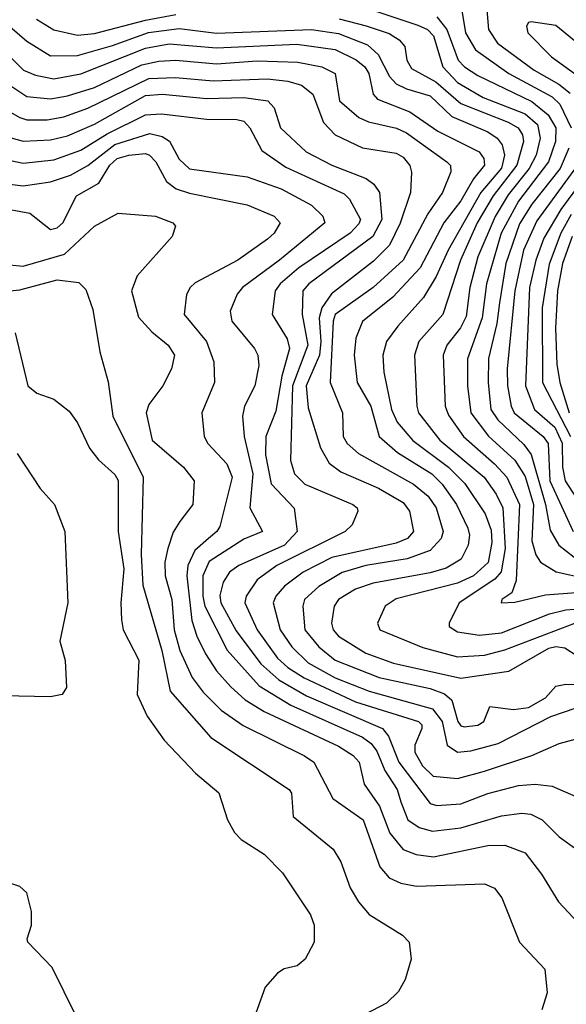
# Model space of a CAD drawing. Extents: x 501367 to 657802, y 482273 to 547541.
# Tile 282 of 656: x 605044 to 606656, y 490232 to 493134. Entities that reach past the tile are written whole.
import ezdxf

# ---------------------------------------------------------------- set-up
doc = ezdxf.new("R2010")
doc.units = 0

msp = doc.modelspace()

# ---------------------------------------------------------------- linework, layer by layer
at = {"layer": '0CON20XD'}
for points in [[(605094.4, 493135.6), (605145, 493104), (605215, 493088.7), (605265, 493093.5), (605415, 493133.1), (605505, 493149.5)], [(606095, 493158.9), (606218.1, 493118.1), (606247.1, 493105), (606265, 493086.6), (606292.1, 492995), (606335, 492948.8), (606411.2, 492905), (606535, 492856.6), (606571.2, 492825), (606579.5, 492785), (606567.7, 492735), (606546.7, 492695), (606485, 492618.1), (606446.2, 492553.8), (606395.3, 492434.7), (606371.5, 492345), (606360.7, 492259.3), (606344.7, 492225.3), (606303.9, 492175), (606293.5, 492145), (606298.8, 491995), (606308.6, 491968.6), (606352.9, 491905), (606444.5, 491825), (606480.6, 491785), (606518.5, 491705), (606508.8, 491481.2), (606495.3, 491444.7), (606466, 491425), (606464, 491415), (606505, 491417.1), (606595, 491438.8), (606685, 491445.4)], [(606346.9, 493166.9), (606359.5, 493095), (606388.1, 493045), (606487, 492975), (606615, 492906.6), (606636.8, 492885), (606670.4, 492815)], [(606421.3, 493175), (606426.5, 493105), (606453, 493065), (606562, 492985), (606634, 492944), (606667.3, 492917.3)], [(605986.3, 493136.3), (606066.1, 493116.1), (606133.6, 493093.6), (606163.4, 493075), (606180, 493055), (606186, 493015), (606200.1, 492990.1), (606271.1, 492951.1), (606345, 492887.2), (606485, 492832.4), (606514.8, 492815), (606527.2, 492795), (606530.4, 492775), (606510.7, 492705), (606440.6, 492615), (606393.6, 492535), (606344.6, 492425), (606292.3, 492265), (606221.1, 492185), (606208.4, 492145), (606215.2, 491995), (606220.7, 491975), (606283.3, 491895), (606414.5, 491785), (606449.7, 491735), (606469, 491695), (606476.4, 491575), (606463.9, 491506.1), (606445.5, 491484.5), (606340.4, 491415), (606310.6, 491355), (606310.6, 491345), (606335, 491330), (606400.1, 491320.1), (606465, 491326.3), (606607.1, 491382.9), (606655.3, 491394.7), (606735, 491399.9)], [(606275, 493143), (606304.2, 493105), (606337.1, 493015), (606355.7, 492995), (606395, 492969.9), (606555, 492893.1), (606603.3, 492853.3), (606625.6, 492815), (606624.9, 492774.8), (606604, 492715), (606515, 492599.2), (606464.5, 492505), (606421, 492355), (606408.7, 492255), (606365.1, 492134.8), (606365.2, 492054.8), (606374.8, 491975), (606426.5, 491906.5), (606505, 491835.6), (606535, 491787.4), (606559.8, 491705), (606555, 491597.5), (606566.7, 491556.7), (606580.6, 491535), (606626.3, 491506.3), (606895, 491447.1)], [(606761.8, 493005), (606625, 493117), (606552.5, 493127.5), (606545, 493126.2), (606539.4, 493115), (606542.7, 493095), (606612.9, 493025), (606747.8, 492927.7)], [(605015, 493114.4), (605065, 493070.7), (605135, 493027.9), (605215, 493028.4), (605318.3, 493058.3)], [(605318.3, 493058.3), (605424.1, 493095.9), (605515, 493108.2), (605625, 493094.3), (605905, 493105.3), (605985, 493093.5), (606069.6, 493059.6), (606101.5, 493031.5), (606135, 492966.7), (606155, 492945.2), (606185, 492930), (606255, 492910), (606318.6, 492848.6), (606425, 492803.8), (606452.8, 492785), (606467.2, 492765), (606473.6, 492735), (606465, 492696.5), (606404.5, 492625), (606307.9, 492455), (606272.7, 492377.3), (606235.1, 492314.9), (606159.1, 492230.9), (606126.1, 492185), (606115.2, 492145), (606118.7, 492095), (606140.4, 491985), (606157.5, 491947.5), (606203.8, 491893.8), (606309.3, 491815), (606356.9, 491766.9), (606417.3, 491677.3), (606435, 491629.5), (606437, 491593), (606425.6, 491534.4), (606382.4, 491495), (606335, 491473.2), (606155, 491427), (606122.5, 491405), (606099.1, 491355), (606106.5, 491335), (606233.7, 491283.7), (606335, 491255.5), (606415, 491260.3), (606475, 491276.4), (606681.8, 491355)], [(604980.1, 493060.1), (605056, 492985), (605090.6, 492970.6), (605145, 492959.7), (605225, 492974.1), (605415, 493050.2), (605485, 493062.6), (605625, 493051.2), (605861.7, 493061.7), (605975, 493046.5), (606036.2, 493016.2), (606062.5, 492995), (606073.9, 492975), (606086.8, 492915), (606099.5, 492899.5), (606195, 492862.8), (606277.8, 492805), (606399.4, 492745), (606413, 492725), (606414.8, 492705), (606382.8, 492665), (606345, 492600), (606294.7, 492535.3), (606225, 492402.3), (606145, 492316), (606055.5, 492244.5), (606035.6, 492195), (606031.1, 492145), (606040, 492065), (606079.8, 491995), (606104.3, 491905), (606158.4, 491858.4), (606259.4, 491795), (606290.7, 491765), (606332.6, 491705), (606365.9, 491635), (606371.3, 491615), (606367.3, 491585), (606345.9, 491544.1), (606302.4, 491517.6), (606255, 491503), (606086.5, 491473.5), (606034.6, 491455), (605984.7, 491425), (605972.2, 491405), (605963.9, 491355), (605968.6, 491335), (605985, 491316.7), (606065, 491267), (606147.1, 491237.1), (606345, 491193.1), (606486.5, 491213.5), (606605, 491281.8), (606625, 491286.7), (606652.4, 491282.4), (606725, 491235.7)], [(604985, 492960.8), (605065, 492908), (605135, 492900.7), (605185, 492909.5), (605265, 492934.6), (605405, 493000.6), (605455, 493011.7), (605505, 493014.6), (605625, 493004.2), (605745, 493012.4), (605865, 493008.9), (605935.1, 492995.1), (605975, 492975.3), (605987.1, 492895), (606045, 492845.7), (606072.8, 492832.8), (606155.8, 492814.2), (606185, 492800.7), (606303.8, 492715), (606314.7, 492704.7), (606315.4, 492685.4), (606291.6, 492625), (606248.3, 492561.7), (606175.5, 492425), (606086.7, 492345), (605974.4, 492265), (605968.4, 492245), (605959.6, 492065), (605996.4, 491975), (605998.8, 491905), (606010.3, 491885), (606043.3, 491855), (606205.8, 491765), (606249, 491729), (606272.9, 491695), (606292.9, 491625), (606287.8, 491605), (606255, 491569.6), (606187.5, 491545), (606065.6, 491525), (605995, 491504.8), (605926.4, 491463.6), (605884.3, 491425), (605879, 491405), (605885.2, 491335), (605926.1, 491285), (605975, 491246.4), (606104.7, 491194.7), (606255, 491162.2), (606296.8, 491146.8), (606318.4, 491128.4), (606336.6, 491065), (606345, 491052.4), (606355, 491049.3), (606395, 491054.8), (606413.1, 491065), (606430.5, 491109.5), (606501, 491101), (606545, 491106.3), (606595.3, 491135), (606625, 491169.5), (606654.7, 491175.3), (606745, 491173.5)], [(604985, 492879.6), (605045, 492845.9), (605065, 492839.1), (605125, 492838.6), (605175, 492847.8), (605245, 492873.2), (605425, 492960.8), (605503.6, 492963.6), (605615, 492954.1), (605775, 492959.9), (605835, 492952.8), (605875, 492940.6), (605908.9, 492915), (605940.6, 492830.6), (605974.9, 492794.9), (606055, 492756.1), (606155, 492740.2), (606175, 492728.8), (606195, 492704.4), (606200.3, 492685), (606196.9, 492625), (606166.2, 492533.8), (606135, 492469.5), (606087.9, 492422.1), (605964.3, 492325.7), (605935, 492284.7), (605927.1, 492255), (605932.3, 492185), (605928.4, 492145), (605889.1, 492055), (605895, 491990), (605931.8, 491871.8), (605957.1, 491827.1), (605991.2, 491801.2), (606102.9, 491752.9), (606175, 491710.7), (606193.8, 491685), (606206.2, 491625), (606188.2, 491605), (606155, 491591.2), (605965, 491548.6), (605880.6, 491505), (605825.4, 491464.6), (605800, 491435), (605792.2, 491415), (605813, 491335), (605847, 491285), (605895, 491238.4), (605975, 491194.4), (606075, 491154.4), (606262.2, 491102.2), (606290.4, 491065), (606305.2, 490995.2), (606335, 490975.2), (606375, 490979.1), (606455, 491000.5), (606610.3, 491079.7), (606685.2, 491105.2)], [(604995, 492793), (605055, 492775.8), (605135, 492779.7), (605185, 492791.5), (605265, 492826.2), (605415, 492910.5), (605465.7, 492914.3), (605595, 492902), (605705, 492904.5), (605775.8, 492895), (605794.6, 492874.6), (605813.2, 492815), (605889.6, 492745), (605964.6, 492705), (606066.1, 492666.1), (606089.2, 492649.2), (606105.2, 492625), (606112.4, 492545), (606086.1, 492495), (605896.7, 492355), (605879.6, 492335), (605877.2, 492265), (605894.6, 492175), (605849.1, 492055), (605843.1, 491835), (605854.7, 491795), (605885.4, 491765), (606026.9, 491705), (606039.4, 491695), (606041.9, 491685), (606024.6, 491645.4), (606004.4, 491625), (605802.6, 491525), (605745, 491483.1), (605712.3, 491435), (605708.4, 491415), (605744.5, 491335), (605805, 491252.1), (605834.8, 491224.8), (605883.7, 491193.7), (606035, 491123.1), (606220.4, 491065), (606230.6, 491055), (606230.3, 491045), (606210, 490995), (606210, 490975), (606232.7, 490935), (606263.6, 490903.6), (606335, 490897.4), (606415, 490918.6), (606554.6, 490965.4), (606635, 491000.6), (606697, 491017)], [(604975, 492728.1), (605055, 492711.5), (605145, 492720.5), (605225, 492749.4), (605302.8, 492797.2), (605415, 492853.4), (605463, 492857), (605595, 492840.5), (605685, 492840.2), (605705, 492835.2), (605723.3, 492815), (605758.7, 492748.7), (605829.1, 492699.1), (606001.1, 492621.1), (606017.1, 492605), (606049.3, 492545), (606045, 492532.2), (606019.3, 492505), (605867.7, 492402.3), (605812.3, 492355), (605797.6, 492335), (605788.9, 492265), (605833.6, 492193.6), (605840, 492165), (605817.2, 492082.8), (605799.7, 491980.3), (605770.5, 491905), (605769.1, 491850.9), (605785.6, 491765.6), (605853.9, 491693.9), (605862.8, 491625), (605825, 491584.9), (605690.3, 491525), (605663.2, 491505), (605644.2, 491475.8), (605635, 491436.7), (605637.8, 491415), (605682.4, 491332.4), (605755.8, 491235), (605808.3, 491188.3), (605890.6, 491140.6), (606114.2, 491045), (606131.8, 491021.8), (606162.2, 490945), (606255, 490823), (606275, 490818), (606345, 490822.9), (606425, 490853.3), (606515, 490876.7), (606565, 490880.2), (606615, 490874.7), (606684.2, 490844.2)], [(605055, 492644.5), (605135, 492656.1), (605194.7, 492675.3), (605245, 492704.2), (605325, 492766.5), (605428.2, 492798.2), (605465, 492789.8), (605486.2, 492776.2), (605515, 492723.1), (605545, 492694.4), (605715, 492671.3), (605815.9, 492635.9), (605905, 492587.1), (605938.7, 492555), (605944, 492535), (605810.8, 492425), (605701.2, 492345), (605686, 492325), (605665.3, 492275), (605670, 492245), (605736.7, 492165), (605746.5, 492145), (605749.6, 492115), (605737.8, 492055), (605707.1, 491995), (605701.6, 491965), (605705.9, 491905), (605731.5, 491795), (605723.3, 491695), (605760.8, 491625), (605705, 491602.6), (605602.9, 491537.1), (605584.2, 491495), (605584.1, 491435), (605590.1, 491405), (605655.9, 491275.9), (605750.8, 491170.8), (605843.5, 491113.5), (606055, 491019), (606080.5, 491000.5), (606097.2, 490977.3), (606121, 490921), (606158, 490865), (606168.6, 490828.6), (606189.4, 490775), (606222.9, 490752.9), (606261.6, 490741.6), (606345, 490751.5), (606465, 490787.5), (606525, 490794.8), (606551.7, 490791.7), (606585.5, 490775), (606635.7, 490725.7), (606687.4, 490687.4)], [(606664.2, 492755), (606638, 492695), (606555, 492589.8), (606518, 492532), (606478.1, 492415), (606459.5, 492299.5), (606451.5, 492238.5), (606426.7, 492135), (606425.7, 492065), (606433.3, 491985), (606454.2, 491954.2), (606531.5, 491881.5), (606552.8, 491852.8), (606595.4, 491705), (606608.8, 491628.8), (606633.9, 491585), (606679.9, 491549.9)], [(604925, 492591.5), (605074.2, 492564.2), (605135, 492515.8), (605155, 492520.5), (605171.6, 492535), (605211.5, 492615), (605277.5, 492652.5), (605310.5, 492705), (605331.9, 492725), (605366.7, 492735), (605415, 492739.5), (605426.9, 492735), (605446, 492715), (605477.4, 492657.4), (605505.7, 492635.7), (605545, 492622.5), (605715, 492588.7), (605794.5, 492555), (605812.3, 492535), (605795.3, 492505), (605775, 492487.5), (605687.9, 492425), (605562.1, 492357.9), (605547.1, 492345), (605536.1, 492323.9), (605529.6, 492265), (605595.3, 492185), (605616.9, 492125), (605619.1, 492065), (605582, 491975), (605588, 491905), (605599.3, 491885), (605655.3, 491825), (605671.1, 491785), (605635, 491640), (605626.2, 491625), (605600.8, 491605), (605560.8, 491569.2), (605540, 491525), (605537.4, 491495), (605552.5, 491362.5), (605566.5, 491316.5), (605591.9, 491265), (605624.7, 491214.7), (605667.3, 491167.3), (605709.2, 491129.3), (605765.3, 491095), (605985, 490992.8), (606027.7, 490965), (606045.3, 490945), (606060.5, 490880.5), (606105, 490816), (606136.4, 490736.4), (606175, 490687.5), (606213.5, 490673.5), (606265, 490666), (606425, 490699.4), (606475, 490700.2), (606535, 490678.5), (606583.6, 490615)], [(606743.1, 492715), (606640, 492575), (606590.4, 492489.6), (606566.2, 492425), (606548.2, 492345), (606536.4, 492055), (606562.6, 491985), (606622.5, 491932.5), (606643.9, 491886.1), (606645.3, 491815), (606653.2, 491775), (606730.3, 491655)], [(606689.8, 492705), (606569, 492541), (606530.6, 492455), (606504.3, 492335), (606482.2, 492105), (606482.7, 492055), (606493.6, 491995), (606502.9, 491975), (606588.3, 491905), (606603, 491885), (606607.4, 491775), (606676.6, 491625)], [(604974.6, 492654.6), (605055, 492644.5)], [(604973.1, 492415), (605055, 492407.8), (605176.7, 492443.3), (605265, 492525.4), (605335, 492563.3), (605445, 492554.6), (605496.2, 492535), (605503.8, 492525), (605494, 492495), (605390.8, 492379.2), (605374.6, 492335), (605395, 492257.1), (605434.4, 492214.4), (605482.2, 492175), (605501.2, 492145), (605492.5, 492105), (605466.5, 492055), (605425, 491999.4), (605417.2, 491975), (605434.7, 491895), (605527.1, 491815), (605558.5, 491775), (605555.4, 491705), (605516.6, 491655), (605497.1, 491622.9), (605480.9, 491575), (605472.4, 491535), (605473, 491495), (605493.4, 491425), (605499.7, 491335), (605517, 491275), (605553.5, 491195), (605585, 491151.9), (605638.6, 491098.6), (605703.1, 491053.1), (605883.9, 490963.9), (605911.6, 490945), (605967.8, 490837.8), (606057.1, 490775), (606106.9, 490636.9), (606133.9, 490603.9), (606168.6, 490588.6), (606215, 490580), (606415, 490587.1), (606445, 490574.2), (606466.7, 490545), (606518.6, 490415), (606592.9, 490335), (606600, 490265), (606583.8, 490215)], [(606670.6, 492559.4), (606640.6, 492505), (606606.2, 492413.8), (606585.5, 492285), (606585.9, 492065), (606668.6, 491905)], [(606673.2, 492495), (606644.7, 492415), (606630.6, 492335), (606624.3, 492224.3), (606628.4, 492118.4), (606637.1, 492065), (606664.6, 491975)], [(604975, 492330.5), (605045, 492337.6), (605155, 492367.2), (605219.3, 492359.3), (605239.2, 492339.2), (605259.8, 492279.8), (605281.2, 492155), (605305, 492066.7), (605319.3, 491965), (605408.1, 491785), (605402.8, 491557.2), (605407.3, 491467.3), (605463.5, 491275), (605487.8, 491155), (605608.3, 491018.3), (605838.6, 490865), (605845.7, 490854.3), (605850.6, 490785), (605969.2, 490689.1), (605991.4, 490651.4), (606018.9, 490575), (606043.6, 490533.6), (606075, 490496.2), (606172.9, 490435), (606193.1, 490415), (606198.9, 490365), (606181.5, 490305), (606161.2, 490268.8), (606125.8, 490235), (606059.8, 490200.2)], [(605031.4, 492211.4), (605068.1, 492055), (605095, 492033.5), (605145.3, 492015.3), (605190.5, 491980.5), (605215, 491946), (605250.6, 491870.6), (605276.7, 491836.7), (605325, 491793.5), (605335, 491775.8), (605334.8, 491625.2), (605351.7, 491515), (605342.9, 491415), (605344.7, 491365.3), (605350, 491335), (605395.8, 491245.8), (605391, 491145), (605420.6, 491080.6), (605470.4, 491010.4), (605562.8, 490912.7), (605631.5, 490855), (605657.2, 490775), (605677.8, 490737.7), (605697.8, 490717.8), (605765, 490674.4), (605819.5, 490619.5), (605902, 490495), (605912.5, 490465), (605912.5, 490415), (605886.7, 490365), (605862.5, 490345), (605824.1, 490335.9), (605805, 490323.3), (605768.3, 490281.7), (605741.2, 490205)], [(605036.9, 491855), (605105, 491752.5), (605147.1, 491705), (605178, 491625), (605186.4, 491415), (605162.5, 491302.5), (605178.8, 491245), (605182.5, 491165), (605170, 491145), (605135, 491137.5), (604995, 491141.2)], [(605246.2, 490125), (605140.5, 490340.5), (605068.8, 490415), (605066.7, 490425), (605079.2, 490465), (605078.9, 490505), (605065, 490560), (605045, 490578.8), (604985, 490598.8)], [(606583.6, 490615), (606633.5, 490533.5), (606749.5, 490409.5), (606775.6, 490365.6), (606795.3, 490285), (606792.8, 490215)]]:
    msp.add_lwpolyline(points, dxfattribs=at)

doc.saveas('drawing.dxf')
